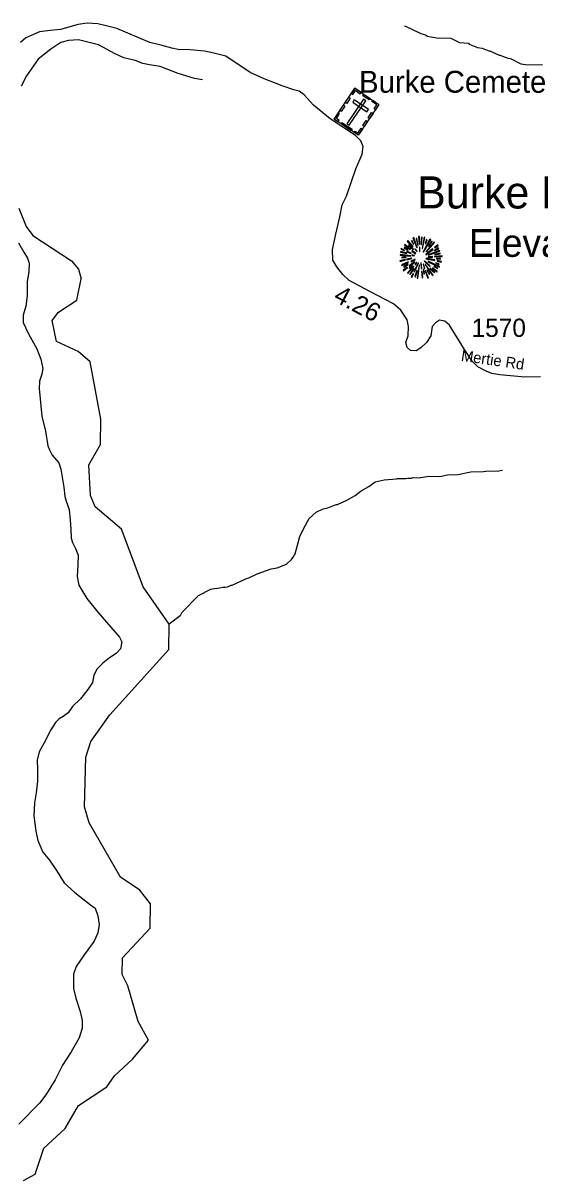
# Model space of a CAD drawing. Extents: x 1248089 to 1457196, y 820910 to 988753.
# Drawn here: x 1335721 to 1339259, y 928641 to 936545 of the extents above; entities that cross this region are included whole.
import ezdxf

# ---------------------------------------------------------------- set-up
doc = ezdxf.new("R2010")
doc.units = 0
for name, color, linetype in [('Exist Cultural Cemetery CELL', 7, 'Continuous'), ('Exist Cultural Cemetery Label', 7, 'Continuous'), ('Exist Geographical Mountain Summit CELL', 7, 'Continuous'), ('Exist Geographical Mountain Summit Elevation Number Label', 7, 'Continuous'), ('Exist Geographical Mountain Summit Label', 7, 'Continuous'), ('Exist Hydrographic Creek Single Shore', 7, 'Continuous'), ('Exist Hydrographic Misc Water Feature', 7, 'Continuous'), ('Exist Road Secondary Type 51 Attributed', 7, 'Continuous'), ('Exist Road Secondary Type 51 Label', 7, 'Continuous'), ('Prop GRAU CAT1 Cell', 7, 'Continuous'), ('Prop Lane Lines', 7, 'Continuous')]:
    doc.layers.add(name, color=color, linetype=linetype)

msp = doc.modelspace()

# ---------------------------------------------------------------- linework, layer by layer
at = {"layer": 'Exist Cultural Cemetery CELL'}
for points in [[(1337992.6, 936098.4), (1338157.4, 935986.8), (1338014.7, 935776), (1337849.8, 935887.6)], [(1337926.7, 936001.2), (1337951, 936037), (1337960.4, 936030.6), (1337936.1, 935994.8)], [(1337968.3, 936062.5), (1337977.7, 936056.2), (1337995.7, 936082.8), (1338029.3, 936060.1), (1338035.5, 936069.3), (1337992.6, 936098.4)], [(1338053.9, 936056.9), (1338096.8, 936027.8), (1338090.4, 936018.4), (1338047.5, 936047.4)], [(1337889, 935945.5), (1337913.3, 935981.4), (1337922.7, 935975), (1337898.4, 935939.1)], [(1338066.4, 936013), (1338050.9, 936023.5), (1337937.3, 935855.6), (1337952.7, 935845.1)], [(1337988.2, 936019.2), (1337977.7, 936003.7), (1338075.2, 935937.7), (1338085.7, 935953.2)], [(1338133.2, 935950.8), (1338123.8, 935957.2), (1338141.8, 935983.9), (1338108.2, 936006.6), (1338114.5, 936015.8), (1338157.4, 935986.7)], [(1337877.2, 935869.1), (1337883.7, 935878.6), (1337865.4, 935890.9), (1337888.1, 935924.4), (1337878.9, 935930.6), (1337849.8, 935887.6)], [(1338045.8, 935842.2), (1338070, 935878), (1338079.5, 935871.6), (1338055.2, 935835.8)], [(1338082.7, 935896.7), (1338107, 935932.6), (1338116.5, 935926.2), (1338092.2, 935890.4)], [(1337903.8, 935864.9), (1337974.1, 935817.3), (1337967.7, 935807.8), (1337897.4, 935855.4)], [(1337987.2, 935794.5), (1337993.7, 935804), (1338011.9, 935791.7), (1338034.5, 935825.2), (1338043.8, 935818.9), (1338014.7, 935776)]]:
    msp.add_lwpolyline(points, close=True, dxfattribs=at)
at = {"layer": 'Exist Geographical Mountain Summit CELL'}
for points in [[(1338329.8, 935006), (1338355.6, 934989.6), (1338357.8, 934992.2), (1338332.7, 935010)], [(1338330.9, 935024.9), (1338370.5, 934994.4), (1338372.7, 934996.6), (1338334.5, 935029.3)], [(1338351.2, 935049.6), (1338387.2, 935012.2), (1338390.5, 935014.7), (1338355.3, 935054.4)], [(1338359.2, 935022), (1338391.9, 934992.9), (1338394.1, 934995.1), (1338362.1, 935027.1)], [(1338378.8, 935051.1), (1338394.4, 935029.3), (1338396.3, 935030.7), (1338382.9, 935055.1)], [(1338389.7, 935072.9), (1338415.9, 935006), (1338418.8, 935007.1), (1338394.8, 935075.4)], [(1338423.6, 935020.9), (1338426.1, 935021.6), (1338417, 935069.6), (1338412.7, 935068.5)], [(1338428.3, 935082.3), (1338432.3, 935030.3), (1338435.5, 935030.7), (1338434.1, 935083.4)], [(1338433.7, 935008.9), (1338435.1, 934979.8), (1338437.7, 934980.2), (1338437.7, 935009.3)], [(1338444.3, 935028.2), (1338448.2, 935028.2), (1338451.9, 935075.4), (1338446.4, 935075.4)], [(1338456.3, 934999.8), (1338471.2, 935076.9), (1338465.7, 935078.7), (1338453, 935000.6)], [(1338459.5, 934978), (1338462.4, 934976.2), (1338511.1, 935060.9), (1338505.7, 935064.5)], [(1338474, 935035.1), (1338477.3, 935033.9), (1338486.8, 935060.9), (1338482.1, 935062.7)], [(1338480.6, 934979.5), (1338482.8, 934977.3), (1338538.4, 935041.6), (1338534.4, 935046.4)], [(1338518, 935051.1), (1338497, 935017.6), (1338499.9, 935016.5), (1338522.4, 935047.8)], [(1338538.4, 935007.5), (1338540.2, 935004.9), (1338563.1, 935021.2), (1338559.4, 935024.9)], [(1338302.5, 934954.8), (1338374.5, 934947.8), (1338374.8, 934950.8), (1338302.5, 934959.8)], [(1338305.1, 934975.8), (1338346.5, 934966.4), (1338347.6, 934969.7), (1338306.2, 934980.6)], [(1338308, 934995.1), (1338330.5, 934986.4), (1338331.6, 934989.3), (1338309.5, 935000.2)], [(1338314.6, 934937.3), (1338344.3, 934938.8), (1338344.3, 934942.4), (1338313.5, 934942.4)], [(1338346.5, 934978), (1338377, 934966.1), (1338378.1, 934968.2), (1338348.7, 934982.1)], [(1338346.9, 934928.3), (1338347.9, 934923.5), (1338381.1, 934931.9), (1338380.3, 934935.5)], [(1338382.9, 934983.5), (1338407.9, 934964.5), (1338410.1, 934967.5), (1338385.4, 934986.7)], [(1338383.2, 934953.7), (1338400.3, 934951.5), (1338400.7, 934953.7), (1338383.9, 934958)], [(1338402.5, 934996.6), (1338416.3, 934980.2), (1338418.4, 934982.4), (1338405.7, 934999.5)], [(1338477.3, 934959.5), (1338479.1, 934957), (1338527.8, 934992.9), (1338524.6, 934997.3)], [(1338478.7, 934930.1), (1338539.5, 934918.1), (1338540.6, 934922.4), (1338479.9, 934933.7)], [(1338493.4, 934943.9), (1338493.4, 934941), (1338523.5, 934941), (1338524.2, 934946)], [(1338494.4, 934956.6), (1338495.5, 934954.4), (1338573.6, 934983.1), (1338571.8, 934987.8)], [(1338536.6, 934942.8), (1338588.9, 934946), (1338589.2, 934950.8), (1338537, 934946)], [(1338538.4, 934984.6), (1338566, 934999.5), (1338563.1, 935004.5), (1338537, 934987.1)], [(1338540.2, 934956.6), (1338576.9, 934963.1), (1338575.5, 934968.6), (1338538.8, 934958.8)], [(1338551.5, 934930.8), (1338578, 934928.6), (1338578, 934932.9), (1338551.9, 934934)], [(1338301.1, 934917), (1338302.5, 934911.9), (1338338.5, 934922.4), (1338336.3, 934925.7)], [(1338310.9, 934889.3), (1338313.5, 934884.7), (1338358.9, 934904.6), (1338357.4, 934909.3)], [(1338322.1, 934852.6), (1338325, 934848.6), (1338353.4, 934869.7), (1338350.8, 934873)], [(1338328.4, 934873.4), (1338357.4, 934890.1), (1338355.3, 934893.7), (1338326.2, 934878.4)], [(1338353.1, 934833), (1338355.9, 934830.5), (1338396.7, 934878.1), (1338393.8, 934880.2)], [(1338368.4, 934864.3), (1338387.6, 934882.4), (1338384.3, 934884.7), (1338363.9, 934867.5)], [(1338364.6, 934882.8), (1338367.6, 934879.1), (1338402.1, 934907.5), (1338400.3, 934910.1)], [(1338393, 934864.3), (1338368, 934825), (1338371.2, 934822.5), (1338397, 934862.1)], [(1338374.5, 934914.1), (1338376.7, 934909.3), (1338405.4, 934924.6), (1338404.3, 934927.9)], [(1338396.3, 934842.9), (1338400.7, 934841.1), (1338427.2, 934899.5), (1338424.7, 934900.3)], [(1338403.2, 934892.2), (1338406.4, 934889.3), (1338416.6, 934905.7), (1338414.8, 934907.1)], [(1338407.9, 934807.6), (1338419.9, 934850.4), (1338416.3, 934850.8), (1338403.5, 934808.6)], [(1338417.7, 934797.4), (1338422.4, 934796.3), (1338435.1, 934885.7), (1338431.9, 934886.5)], [(1338443.2, 934901.4), (1338447.1, 934864.3), (1338451.5, 934864.6), (1338446.4, 934902.1)], [(1338459.2, 934892.6), (1338467.9, 934862.8), (1338471.9, 934864.6), (1338461.3, 934893.7)], [(1338469, 934826.1), (1338463.5, 934856), (1338460.2, 934856), (1338464.6, 934825)], [(1338467.6, 934913), (1338506.1, 934877.7), (1338508.6, 934882.1), (1338469.4, 934915.2)], [(1338473.7, 934890.4), (1338524.2, 934815.6), (1338527.8, 934818.5), (1338476.2, 934891.5)], [(1338484.2, 934853.4), (1338500.2, 934823.9), (1338504.3, 934826.1), (1338487.9, 934854.8)], [(1338492.6, 934910.5), (1338570.7, 934872.3), (1338572.5, 934877.7), (1338494.1, 934913.4)], [(1338506.1, 934864.6), (1338536.2, 934835.5), (1338539.5, 934838.1), (1338508.3, 934867.1)], [(1338522.8, 934865.3), (1338553.3, 934839.5), (1338556.5, 934843.2), (1338524.6, 934867.9)], [(1338531.8, 934876.3), (1338556.9, 934863.2), (1338559.4, 934866.9), (1338534, 934880.2)], [(1338546, 934900.3), (1338567.1, 934892.2), (1338568.9, 934896.7), (1338547.5, 934903.5)], [(1338555.5, 934913.7), (1338583.8, 934906.4), (1338584.5, 934911.9), (1338556.5, 934918.1)], [(1338378.1, 934805.8), (1338382.9, 934802.9), (1338393.8, 934827.6), (1338390.5, 934829.8)], [(1338449.3, 934842.9), (1338453, 934800.4), (1338457, 934801.4), (1338453.7, 934842.9)], [(1338473.7, 934847.6), (1338491.2, 934797.8), (1338495.5, 934799.6), (1338476.6, 934848.3)]]:
    msp.add_lwpolyline(points, close=True, dxfattribs=at)
at = {"layer": 'Exist Hydrographic Creek Single Shore'}
for points in [[(1336579.2, 929577.9), (1336508, 929706.9), (1336439, 929951.2), (1336399, 930027.5), (1336402, 930142.4), (1336590, 930345.4), (1336594, 930512.8), (1336521, 930606.2), (1336389, 930694.1), (1336173, 931066.2), (1336142, 931175.2), (1336150, 931516.4), (1336186, 931624.1), (1336315, 931805.3), (1336718, 932253.6), (1336722, 932427.4), (1336543.9, 932683.9), (1336395, 933077.5), (1336214.9, 933232.1), (1336182.9, 933308.2), (1336172, 933518.5), (1336250, 933658.2), (1336254, 933832.1), (1336180, 934224.3), (1336097.9, 934294.9), (1335949.9, 934363.4), (1335920, 934508.5), (1335962.9, 934563.5), (1336089.9, 934646.3), (1336117.9, 934793.4)], [(1335724.6, 928615.8), (1335804.7, 928661), (1335864.3, 928837.7), (1336010.1, 928973.4), (1336100, 929130.8), (1336295, 929258.1), (1336347.1, 929332.6), (1336470.6, 929447.4), (1336579.2, 929577.9)]]:
    msp.add_lwpolyline(points, dxfattribs=at)
at = {"layer": 'Exist Hydrographic Misc Water Feature'}
for points in [[(1338331.9, 936523.8), (1338339.9, 936523.6), (1338442.8, 936473.3), (1338474.6, 936464.6), (1338490.4, 936456.3), (1338550, 936443), (1338650, 936440.7), (1338709.4, 936411.4), (1338769.2, 936406.1), (1338775.5, 936400.8), (1338832.7, 936378.6), (1338864.6, 936371.9), (1338908.2, 936354.9), (1338916.2, 936354.7), (1338979.5, 936325.3), (1338987.5, 936325.2), (1339015.3, 936312.5), (1339023.3, 936312.3), (1339039.1, 936303.9), (1339057.3, 936302), (1339128.8, 936266.6), (1339160.2, 936261.4), (1339191.7, 936258.4), (1339277.6, 936261)], [(1336949.4, 936155.4), (1336893.5, 936164.7), (1336782.3, 936198.9), (1336659.4, 936248.2), (1336587.6, 936257.8), (1336541.8, 936268.6), (1336488.2, 936287.8), (1336410.5, 936305.7), (1336351.2, 936333.2), (1336236.6, 936396.2), (1336101.1, 936429.3), (1336033, 936426.6), (1335980.7, 936412), (1335911.6, 936365.8), (1335824, 936297.8), (1335745.3, 936183.6), (1335707.5, 936113.8)], [(1335692, 935276.1), (1335741.2, 935150.4), (1335787.8, 935089.5), (1336052.6, 934917.2), (1336101.6, 934858.9), (1336117.9, 934793.4)], [(1337579, 932901.4), (1337583.4, 932909.8), (1337616, 933029.1), (1337642, 933086.1), (1337678.7, 933151.6), (1337727.7, 933194.6), (1337776.2, 933217.4), (1337808.3, 933224.7), (1337864.8, 933247.5), (1337872.8, 933247.3), (1337937.5, 933275.8), (1337994.2, 933308.6), (1338034.9, 933341.6), (1338086.9, 933370.7), (1338132.2, 933401.5), (1338192.4, 933416), (1338276.6, 933422.2), (1338284.7, 933426), (1338340.7, 933424.7), (1338354.7, 933428.4), (1338380.7, 933427.8), (1338388.8, 933431.6), (1338428.8, 933430.8), (1338499, 933441.1), (1338573, 933439.5), (1338626.5, 933449.6), (1338697.3, 933452.7), (1338785.7, 933470.8), (1338873.7, 933472.7), (1338889.8, 933476.4), (1338977.8, 933478.4), (1339001.9, 933481.8)], [(1337043.4, 932670.9), (1337088.6, 932680.9), (1337104.5, 932680.6), (1337120.5, 932684.2), (1337144.8, 932695.7), (1337152.8, 932695.5), (1337249.8, 932741.3), (1337265.9, 932745), (1337322.5, 932771.6), (1337419.2, 932805.5), (1337459.4, 932812.6), (1337524, 932839.1), (1337558.6, 932870.4), (1337570.9, 932886.1), (1337579, 932901.4)], [(1337043.4, 932670.9), (1337003.1, 932664), (1336918.6, 932621.2), (1336808.3, 932507.5), (1336795.8, 932484), (1336722, 932427.4)]]:
    msp.add_lwpolyline(points, dxfattribs=at)
at = {"layer": 'Exist Road Secondary Type 51 Attributed'}
for points in [[(1337934.4, 935359.6), (1337999.5, 935547), (1338041.9, 935646.2), (1338048, 935698.9), (1338033.9, 935739.3), (1337997.4, 935773.8), (1337824.1, 935888.1), (1337708.8, 935983.3), (1337646.1, 936054.2), (1337611.7, 936078.5), (1337575.3, 936088.6), (1337494.3, 936114.9), (1337370.9, 936163.5), (1337275.9, 936206), (1337109.1, 936317.5), (1337026.8, 936339), (1336962.4, 936351.6), (1336865.8, 936362.3), (1336783.6, 936364.1), (1336738.8, 936373), (1336672.7, 936391), (1336588.6, 936412.4), (1336362.5, 936507.2), (1336289.2, 936525.1), (1336233.8, 936539.5), (1336160.4, 936544.8), (1336097.8, 936535.9), (1335976.2, 936500.1), (1335906.4, 936492.9), (1335833.1, 936484), (1335777.6, 936460.7), (1335740.1, 936444.6), (1335702.5, 936412.4)], [(1339263, 934120.7), (1339155.8, 934118.7), (1338983.9, 934134.9), (1338929.2, 934145), (1338890.8, 934161.2), (1338834.2, 934189.5), (1338795.7, 934228), (1338741.8, 934308.3), (1338640.6, 934476.4), (1338608.3, 934502.7), (1338571.9, 934508.8), (1338543.5, 934492.6), (1338521.3, 934466.3), (1338513.2, 934401.5), (1338482.9, 934356.9), (1338444.4, 934320.5), (1338412, 934300.2), (1338373.6, 934302.3), (1338349.3, 934322.5), (1338341.2, 934356.9), (1338357.4, 934403.5), (1338359.4, 934466.3), (1338349.3, 934512.8), (1338306.8, 934577.6), (1338256.6, 934621.4), (1338094.8, 934706.5), (1337953.1, 934781.4), (1337910.7, 934821.9), (1337868.2, 934874.5), (1337841.9, 934921.1), (1337838.8, 934993), (1337862.1, 935099.3), (1337890.4, 935217.7), (1337904.6, 935300.7), (1337934.4, 935359.6)], [(1335689.8, 935039.2), (1335727.4, 934974.7), (1335750.6, 934933.5), (1335763.2, 934901.3), (1335759.6, 934844), (1335748.8, 934772.4), (1335748.8, 934675.7), (1335739.9, 934605.9), (1335722, 934545), (1335722, 934493.1), (1335757.7, 934415.4), (1335814.9, 934313.3), (1335841.8, 934243.5), (1335856.1, 934179.1), (1335848.9, 934139.7), (1335832.8, 934091.3), (1335831, 934041.2), (1335850.6, 933852.5), (1335875.7, 933750.5), (1335890, 933648.4), (1335902.5, 933621.6), (1335920.4, 933585.8), (1335965.1, 933532.1), (1335979.4, 933489.1), (1336000.9, 933365.6), (1336006.2, 933302.9), (1336015.2, 933268.9), (1336036.7, 933213.4), (1336043.7, 933139.9), (1336047.3, 933079), (1336050.8, 933016.3), (1336059.8, 932985.9), (1336079.5, 932944.7), (1336099.1, 932900), (1336095.6, 932833.7), (1336092, 932755), (1336102.7, 932694.1), (1336156.4, 932602.8), (1336233.2, 932508.9), (1336381.6, 932338.8), (1336397.7, 932306.6), (1336388.8, 932258.2), (1336358.4, 932226), (1336311.9, 932197.4), (1336267.2, 932159.8), (1336227.8, 932120.4), (1336204.6, 932077.4), (1336195.6, 932027.3), (1336165.2, 931980.7)], [(1336165.2, 931980.7), (1336114, 931915.9), (1336060.4, 931864), (1336030, 931821), (1335996, 931796), (1335969.1, 931778.1), (1335944.1, 931753), (1335911.9, 931702.9), (1335865.4, 931615.2), (1335831.4, 931552.5), (1335817.1, 931497), (1335818.9, 931434.3), (1335820.7, 931352), (1335809.9, 931272.8), (1335799.2, 931202.9), (1335795.6, 931115.2), (1335808.1, 931009.6), (1335822.4, 930945.1), (1335856.4, 930864.6), (1335901.1, 930810.9), (1335949.4, 930739.3), (1336003.1, 930655.1), (1336074.5, 930589.9), (1336181.8, 930505.8), (1336214, 930482.5), (1336233.7, 930430.6), (1336240.9, 930369.7), (1336231.9, 930312.4), (1336206.9, 930255.1), (1336138.9, 930162), (1336085.2, 930081.5), (1336067.4, 930029.5), (1336065.5, 929995.3), (1336067.3, 929932.6), (1336081.6, 929866.4), (1336112, 929773.3), (1336126.3, 929712.4), (1336124.5, 929660.5), (1336104.9, 929594.2), (1336051.4, 929498.5), (1335990.5, 929407.2), (1335940.5, 929306.9), (1335881.4, 929210.3), (1335836.7, 929149.4), (1335692.5, 929001.4)]]:
    msp.add_lwpolyline(points, dxfattribs=at)

# ---------------------------------------------------------------- texts
at = {"layer": 'Exist Cultural Cemetery Label'}
msp.add_text('Burke Cemetery', height=150, dxfattribs=at).set_placement((1338020.9, 936067.7))
at = {"layer": 'Exist Geographical Mountain Summit Elevation Number Label'}
msp.add_text('Elevation 2085', height=190, dxfattribs=at).set_placement((1338772.4, 934943.4))
at = {"layer": 'Exist Geographical Mountain Summit Label'}
msp.add_text('Burke Mountain', height=220, dxfattribs=at).set_placement((1338418, 935274.9))
at = {"layer": 'Exist Road Secondary Type 51 Label'}
msp.add_text('Mertie Rd', height=75, rotation=351.64131, dxfattribs=at).set_placement((1338715.8, 934232.2))
at = {"layer": 'Prop GRAU CAT1 Cell'}
msp.add_text('4.26', height=125, rotation=332.28004, dxfattribs=at).set_placement((1337838.3, 934644.3))
at = {"layer": 'Prop Lane Lines'}
msp.add_text('1570', height=125, dxfattribs=at).set_placement((1338791.2, 934395.2))

doc.saveas('drawing.dxf')
